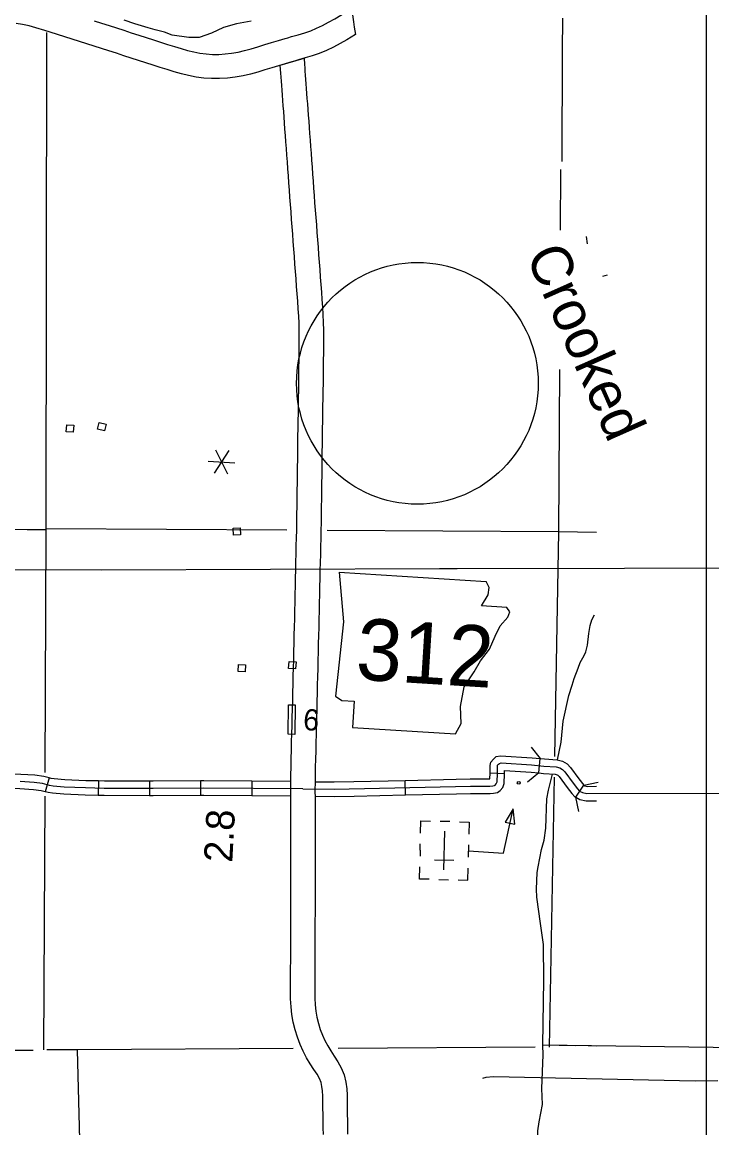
# Model space of a CAD drawing. Extents: x 1366406 to 1373462, y 376856 to 381998.
# Drawn here: x 1369598.7 to 1369714.1, y 380098.9 to 380283.7 of the extents above; entities that cross this region are included whole.
import ezdxf

# ---------------------------------------------------------------- set-up
doc = ezdxf.new("R2010")
doc.units = 0
for name, color, linetype in [('10', 7, 'Continuous'), ('21', 7, 'Continuous'), ('32', 7, 'Continuous'), ('35', 7, 'Continuous'), ('38', 7, 'Continuous'), ('4', 7, 'Continuous'), ('43', 7, 'Continuous'), ('45', 7, 'Continuous'), ('48', 7, 'Continuous'), ('5', 7, 'Continuous'), ('56', 7, 'Continuous'), ('57', 7, 'Continuous'), ('63', 7, 'Continuous'), ('R_No Plot', 7, 'Continuous')]:
    doc.layers.add(name, color=color, linetype=linetype)

msp = doc.modelspace()

# ---------------------------------------------------------------- linework, layer by layer
at = {"layer": '10'}
for points in [[(1369643.16, 380281.09), (1369643.8, 380281.28), (1369644.9, 380281.6), (1369645.98, 380281.92), (1369647, 380282.27), (1369647.98, 380282.67), (1369648.97, 380283.15), (1369649.98, 380283.69), (1369651, 380284.26), (1369652.03, 380284.86), (1369653.08, 380285.48), (1369653.92, 380285.99), (1369654, 380284.92), (1369654.13, 380283.76), (1369654.27, 380282.84), (1369654.5, 380281.61)], [(1369610.8, 380283.94), (1369612.04, 380283.54), (1369613.27, 380283.15), (1369614.51, 380282.75), (1369615.75, 380282.34), (1369616.99, 380281.94), (1369618.23, 380281.54), (1369619.47, 380281.14), (1369620.69, 380280.74), (1369621.88, 380280.36), (1369623.06, 380279.99), (1369624.21, 380279.63), (1369625.32, 380279.28), (1369626.39, 380278.98), (1369627.43, 380278.73), (1369628.48, 380278.53), (1369629.52, 380278.39), (1369630.56, 380278.32), (1369631.62, 380278.32), (1369632.69, 380278.38), (1369633.76, 380278.51), (1369634.84, 380278.7), (1369635.93, 380278.96), (1369637.04, 380279.26), (1369638.17, 380279.59), (1369639.3, 380279.94), (1369640.44, 380280.29), (1369641.58, 380280.62), (1369642.7, 380280.95), (1369643.16, 380281.09)], [(1369644.3, 380277.2), (1369643.83, 380277.06), (1369642.72, 380276.74), (1369641.61, 380276.41), (1369640.49, 380276.06), (1369639.33, 380275.71), (1369638.14, 380275.36), (1369636.93, 380275.03), (1369635.67, 380274.74), (1369634.37, 380274.5), (1369633.05, 380274.34), (1369631.74, 380274.26), (1369630.42, 380274.27), (1369629.11, 380274.36), (1369627.83, 380274.53), (1369626.58, 380274.77), (1369625.36, 380275.06), (1369624.17, 380275.4), (1369623.01, 380275.76), (1369621.84, 380276.12), (1369620.65, 380276.5), (1369619.44, 380276.89), (1369618.22, 380277.29), (1369616.98, 380277.68), (1369615.74, 380278.09), (1369614.5, 380278.49), (1369613.26, 380278.9), (1369612.03, 380279.29), (1369610.81, 380279.68), (1369609.58, 380280.07), (1369608.35, 380280.46), (1369607.12, 380280.85), (1369605.88, 380281.24), (1369604.65, 380281.64), (1369603.43, 380282.03), (1369602.55, 380282.32), (1369601.06, 380282.76), (1369599.91, 380283.07), (1369598.8, 380283.33), (1369597.72, 380283.5)], [(1369654.5, 380281.61), (1369653.01, 380280.75), (1369651.92, 380280.14), (1369650.8, 380279.54), (1369649.63, 380278.97), (1369648.42, 380278.48), (1369647.22, 380278.07), (1369646.06, 380277.72), (1369644.94, 380277.39), (1369644.3, 380277.2)], [(1369643.77, 380162), (1369643.8, 380163.38), (1369643.84, 380164.75), (1369643.87, 380166.12), (1369643.9, 380167.5), (1369643.94, 380168.88), (1369643.98, 380170.25), (1369644.01, 380171.63), (1369644.04, 380173.02), (1369644.08, 380174.39), (1369644.11, 380175.76), (1369644.14, 380177.14), (1369644.17, 380178.52), (1369644.22, 380179.89), (1369644.25, 380181.25), (1369644.28, 380182.61), (1369644.31, 380183.98), (1369644.34, 380185.35), (1369644.37, 380186.71), (1369644.4, 380188.07), (1369644.43, 380189.42), (1369644.46, 380190.78), (1369644.49, 380192.13), (1369644.52, 380193.47), (1369644.55, 380194.81), (1369644.58, 380196.15), (1369644.62, 380197.48), (1369644.65, 380198.8), (1369644.67, 380200.12), (1369644.69, 380201.44), (1369644.71, 380202.76), (1369644.73, 380204.08), (1369644.74, 380205.39), (1369644.76, 380206.7), (1369644.78, 380208), (1369644.79, 380209.3), (1369644.81, 380210.59), (1369644.82, 380211.89), (1369644.83, 380213.19), (1369644.86, 380214.48), (1369644.88, 380215.76), (1369644.9, 380217.04), (1369644.92, 380218.32), (1369644.94, 380219.61), (1369644.96, 380220.88), (1369644.98, 380222.15), (1369645, 380223.41), (1369645.01, 380224.68), (1369645.03, 380225.93), (1369645.04, 380227.19), (1369645.05, 380228.45), (1369645.06, 380229.71), (1369645.08, 380230.95), (1369645.08, 380232.16), (1369645.04, 380233.36), (1369644.98, 380234.58), (1369644.9, 380235.81), (1369644.82, 380237.05), (1369644.73, 380238.29), (1369644.64, 380239.53), (1369644.55, 380240.77), (1369644.45, 380242.02), (1369644.36, 380243.27), (1369644.26, 380244.52), (1369644.18, 380245.77), (1369644.08, 380247.01), (1369643.99, 380248.26), (1369643.9, 380249.5), (1369643.8, 380250.73), (1369643.7, 380251.97), (1369643.6, 380253.2), (1369643.51, 380254.43), (1369643.42, 380255.64), (1369643.34, 380256.84), (1369643.25, 380258.03), (1369643.17, 380259.21), (1369643.09, 380260.36), (1369643, 380261.49), (1369642.92, 380262.61), (1369642.84, 380263.7), (1369642.76, 380264.78), (1369642.69, 380265.83), (1369642.61, 380266.85), (1369642.54, 380267.83), (1369642.47, 380268.79), (1369642.39, 380269.72), (1369642.32, 380270.62), (1369642.26, 380271.49), (1369642.21, 380272.31), (1369642.15, 380273.09), (1369642.09, 380273.83), (1369642.04, 380274.53), (1369641.99, 380275.19), (1369641.95, 380275.8), (1369641.9, 380276.49), (1369645.88, 380277.66)], [(1369645.88, 380277.66), (1369645.95, 380276.62), (1369645.98, 380276.09), (1369646.03, 380275.5), (1369646.08, 380274.84), (1369646.13, 380274.13), (1369646.19, 380273.39), (1369646.25, 380272.6), (1369646.3, 380271.77), (1369646.36, 380270.92), (1369646.43, 380270.03), (1369646.5, 380269.11), (1369646.58, 380268.14), (1369646.65, 380267.14), (1369646.72, 380266.12), (1369646.8, 380265.08), (1369646.88, 380264), (1369646.96, 380262.9), (1369647.04, 380261.79), (1369647.13, 380260.65), (1369647.21, 380259.49), (1369647.29, 380258.32), (1369647.38, 380257.14), (1369647.46, 380255.93), (1369647.55, 380254.73), (1369647.64, 380253.51), (1369647.74, 380252.29), (1369647.84, 380251.06), (1369647.94, 380249.81), (1369648.03, 380248.56), (1369648.12, 380247.32), (1369648.22, 380246.07), (1369648.3, 380244.81), (1369648.4, 380243.57), (1369648.49, 380242.33), (1369648.59, 380241.08), (1369648.68, 380239.83), (1369648.77, 380238.58), (1369648.86, 380237.33), (1369648.94, 380236.07), (1369649.02, 380234.81), (1369649.09, 380233.52), (1369649.13, 380232.22), (1369649.13, 380230.93), (1369649.11, 380229.66), (1369649.1, 380228.41), (1369649.09, 380227.15), (1369649.07, 380225.89), (1369649.06, 380224.63), (1369649.05, 380223.36), (1369649.03, 380222.09), (1369649.01, 380220.81), (1369648.98, 380219.53), (1369648.97, 380218.26), (1369648.95, 380216.98), (1369648.93, 380215.7), (1369648.91, 380214.41), (1369648.88, 380213.12), (1369648.87, 380211.85), (1369648.86, 380210.56), (1369648.84, 380209.26), (1369648.83, 380207.95), (1369648.81, 380206.64), (1369648.79, 380205.34), (1369648.77, 380204.03), (1369648.76, 380202.71), (1369648.74, 380201.38), (1369648.72, 380200.06), (1369648.7, 380198.72), (1369648.67, 380197.38), (1369648.63, 380196.05), (1369648.6, 380194.71), (1369648.57, 380193.38), (1369648.54, 380192.03), (1369648.51, 380190.69), (1369648.48, 380189.34), (1369648.45, 380187.98), (1369648.42, 380186.62), (1369648.39, 380185.26), (1369648.35, 380183.89), (1369648.32, 380182.53), (1369648.3, 380181.16), (1369648.26, 380179.78), (1369648.22, 380178.41), (1369648.19, 380177.05), (1369648.16, 380175.68), (1369648.13, 380174.29), (1369648.09, 380172.91), (1369648.06, 380171.53), (1369648.03, 380170.15), (1369647.99, 380168.76), (1369647.95, 380167.39), (1369647.92, 380166.03), (1369647.89, 380164.65), (1369647.85, 380163.28), (1369647.82, 380161.91)], [(1369649.11, 380097.77), (1369649.09, 380098.91), (1369649.07, 380100.02), (1369649.05, 380101.11), (1369649.04, 380102.18), (1369649.03, 380103.21), (1369649.01, 380104.17), (1369648.96, 380105.06), (1369648.87, 380105.82), (1369648.71, 380106.48), (1369648.45, 380107.14), (1369648.05, 380107.84), (1369647.53, 380108.64), (1369646.92, 380109.57), (1369646.3, 380110.6), (1369645.73, 380111.69), (1369645.21, 380112.83), (1369644.76, 380114.03), (1369644.37, 380115.26), (1369644.07, 380116.53), (1369643.84, 380117.83), (1369643.7, 380119.13), (1369643.63, 380120.43), (1369643.62, 380121.72), (1369643.63, 380122.97), (1369643.63, 380124.23), (1369643.63, 380125.52), (1369643.64, 380126.83), (1369643.65, 380128.14), (1369643.65, 380129.45), (1369643.65, 380130.78), (1369643.65, 380132.12), (1369643.65, 380133.46), (1369643.66, 380134.8), (1369643.66, 380136.14), (1369643.67, 380137.48), (1369643.67, 380138.82), (1369643.68, 380140.16), (1369643.68, 380141.51), (1369643.68, 380142.86), (1369643.68, 380144.21), (1369643.69, 380145.54), (1369643.68, 380146.89), (1369643.67, 380148.26), (1369643.67, 380149.62), (1369643.67, 380150.98), (1369643.66, 380152.34), (1369643.66, 380153.71), (1369643.65, 380155.55), (1369643.66, 380156.47), (1369643.68, 380157.86), (1369643.7, 380159.25), (1369643.74, 380160.63), (1369643.77, 380162)], [(1369647.82, 380161.91), (1369647.79, 380160.53), (1369647.75, 380159.16), (1369647.73, 380157.8), (1369647.71, 380156.43), (1369647.7, 380155.53), (1369647.71, 380153.72), (1369647.71, 380152.36), (1369647.72, 380150.99), (1369647.72, 380149.62), (1369647.72, 380148.27), (1369647.73, 380146.92), (1369647.74, 380145.56), (1369647.73, 380144.19), (1369647.73, 380142.85), (1369647.73, 380141.5), (1369647.73, 380140.16), (1369647.72, 380138.81), (1369647.72, 380137.47), (1369647.71, 380136.13), (1369647.71, 380134.78), (1369647.7, 380133.45), (1369647.7, 380132.11), (1369647.7, 380130.78), (1369647.7, 380129.45), (1369647.7, 380128.11), (1369647.69, 380126.8), (1369647.68, 380125.51), (1369647.68, 380124.23), (1369647.68, 380122.96), (1369647.67, 380121.72), (1369647.68, 380120.56), (1369647.74, 380119.46), (1369647.85, 380118.39), (1369648.03, 380117.36), (1369648.28, 380116.34), (1369648.59, 380115.35), (1369648.96, 380114.39), (1369649.37, 380113.46), (1369649.84, 380112.57), (1369650.34, 380111.73), (1369650.91, 380110.87), (1369651.52, 380109.94), (1369652.1, 380108.89), (1369652.58, 380107.73), (1369652.87, 380106.53), (1369653, 380105.39), (1369653.06, 380104.32), (1369653.07, 380103.28), (1369653.09, 380102.24), (1369653.1, 380101.18), (1369653.12, 380100.09), (1369653.14, 380098.97), (1369653.16, 380097.82)]]:
    msp.add_lwpolyline(points, dxfattribs=at)
at = {"layer": '21'}
for p, q in [((1369651.74, 380191.75), (1369652.46, 380183.47)), ((1369676.84, 380189.22), (1369676.34, 380190.2)), ((1369675.55, 380186.14), (1369676.63, 380187.99)), ((1369676.63, 380187.99), (1369676.84, 380189.22)), ((1369679.79, 380185.87), (1369675.55, 380186.14)), ((1369678.64, 380182.79), (1369679.96, 380184.22)), ((1369680.3, 380185.16), (1369679.79, 380185.87)), ((1369679.96, 380184.22), (1369680.3, 380185.16)), ((1369652.46, 380183.47), (1369651.13, 380171.06)), ((1369677.84, 380181.05), (1369678.64, 380182.79)), ((1369676.89, 380178.92), (1369677.84, 380181.05)), ((1369675.39, 380176.95), (1369676.89, 380178.92)), ((1369674.31, 380175.1), (1369675.39, 380176.95)), ((1369672.64, 380172.59), (1369674.31, 380175.1)), ((1369672.03, 380169.33), (1369672.64, 380172.59)), ((1369651.13, 380171.06), (1369652.18, 380170.3)), ((1369652.18, 380170.3), (1369654.23, 380170.18)), ((1369654.23, 380170.18), (1369653.96, 380165.8)), ((1369672.12, 380166.45), (1369672.03, 380169.33)), ((1369653.96, 380165.8), (1369671.19, 380164.72)), ((1369671.19, 380164.72), (1369672.12, 380166.45))]:
    msp.add_line(p, q, dxfattribs=at)
msp.add_lwpolyline([(1369651.74, 380191.75), (1369676.34, 380190.2)], dxfattribs=at)
at = {"layer": '32'}
for p, q in [((1369603.27, 380157.39), (1369602.62, 380155.04)), ((1369611.5, 380156.86), (1369611.44, 380154.43)), ((1369620.02, 380156.83), (1369620.02, 380154.4)), ((1369628.57, 380156.86), (1369628.58, 380154.43)), ((1369637.13, 380156.81), (1369637.12, 380154.38))]:
    msp.add_line(p, q, dxfattribs=at)
for points in [[(1369852.65, 380192.36), (1369849.2, 380192.29), (1369788.77, 380192.18), (1369731.07, 380192.44), (1369727.44, 380192.43), (1369671.5, 380192.32), (1369668.52, 380192.31), (1369612.02, 380192.11), (1369551.71, 380192.18), (1369528.92, 380191.88), (1369521.37, 380191.87), (1369509.84, 380191.86), (1369500.83, 380191.83), (1369495.4, 380191.85), (1369488.72, 380191.8), (1369481.86, 380191.8), (1369475.38, 380191.72), (1369469.8, 380191.73), (1369459.1, 380191.69), (1369441.85, 380191.65), (1369441.4, 380191.62), (1369441.02, 380191.5), (1369440.89, 380191.36), (1369440.75, 380191.09)], [(1369603.27, 380157.39), (1369602.39, 380157.63), (1369600.88, 380157.82), (1369598.5, 380157.97), (1369594.48, 380158.11)], [(1369645.68, 380155.54), (1369629.1, 380155.65), (1369620.64, 380155.61), (1369612.48, 380155.62), (1369609.34, 380155.7), (1369605.79, 380155.85), (1369603.96, 380156.01), (1369603.32, 380156.11), (1369602.15, 380156.43), (1369600.77, 380156.61), (1369598.44, 380156.75)], [(1369611.5, 380156.86), (1369609.38, 380156.91), (1369605.87, 380157.06), (1369604.11, 380157.22), (1369603.58, 380157.3), (1369603.27, 380157.39)], [(1369620.02, 380156.83), (1369612.49, 380156.84), (1369611.5, 380156.86)], [(1369628.57, 380156.86), (1369620.64, 380156.83), (1369620.02, 380156.83)], [(1369637.13, 380156.81), (1369629.1, 380156.86), (1369628.57, 380156.86)], [(1369643.66, 380156.77), (1369637.13, 380156.81)], [(1369602.62, 380155.04), (1369601.92, 380155.24), (1369600.65, 380155.4), (1369598.38, 380155.54), (1369594.4, 380155.68)], [(1369611.44, 380154.43), (1369609.3, 380154.48), (1369605.71, 380154.64), (1369603.82, 380154.8), (1369603.07, 380154.92), (1369602.62, 380155.04)], [(1369620.02, 380154.4), (1369612.46, 380154.41), (1369611.44, 380154.43)], [(1369628.58, 380154.43), (1369620.64, 380154.4), (1369620.02, 380154.4)], [(1369637.12, 380154.38), (1369629.1, 380154.43), (1369628.58, 380154.43)], [(1369643.65, 380154.34), (1369637.12, 380154.38)]]:
    msp.add_lwpolyline(points, dxfattribs=at)
at = {"layer": '35'}
for points in [[(1369637.05, 380283.87), (1369634.57, 380283.41), (1369632.43, 380282.8), (1369630.41, 380281.88), (1369628.35, 380281.13), (1369626.63, 380281.12), (1369623.81, 380281.5), (1369622.52, 380282.05), (1369621.89, 380282.2), (1369621.01, 380282.41), (1369619.81, 380282.75), (1369617.57, 380283.42), (1369615.8, 380284.01)], [(1369693.26, 380246.63), (1369693.12, 380247.89)], [(1369688.24, 380160.39), (1369688.84, 380163.33), (1369689.17, 380166.88), (1369690.16, 380171.13), (1369690.7, 380172.88), (1369691.04, 380174.01), (1369691.68, 380175.7), (1369692.04, 380176.67), (1369692.71, 380177.84), (1369692.99, 380178.46), (1369693.27, 380179.57), (1369693.49, 380181.5), (1369693.73, 380182.84), (1369694.01, 380183.78), (1369694.41, 380184.63)], [(1369685.11, 380088.77), (1369685.02, 380090.58), (1369685.11, 380091.54), (1369684.92, 380096.49), (1369684.97, 380098.38), (1369685.2, 380099.91), (1369685.72, 380102.8), (1369685.65, 380105.44), (1369685.85, 380111.09), (1369685.82, 380112.68), (1369685.99, 380123.55), (1369685.92, 380129.54), (1369685.41, 380133.03), (1369684.81, 380137.44), (1369684.73, 380138.76), (1369684.85, 380141.54), (1369685.02, 380142.53), (1369685.57, 380145.4), (1369686, 380146.99), (1369686.27, 380148.96), (1369686.49, 380153.88), (1369686.73, 380155.31), (1369687.39, 380158.02)]]:
    msp.add_lwpolyline(points, dxfattribs=at)
at = {"layer": '38'}
for points in [[(1369683.82, 380162.5), (1369685.36, 380160.63)], [(1369685.12, 380158.21), (1369683.24, 380156.67)], [(1369692.66, 380156.16), (1369695.05, 380156.64)], [(1369691.81, 380151.75), (1369691.32, 380154.13)]]:
    msp.add_lwpolyline(points, dxfattribs=at)
at = {"layer": '4'}
for points in [[(1369644.08, 380112.12), (1369607.98, 380111.92), (1369602.86, 380111.94)], [(1369684.49, 380112.35), (1369651.6, 380112.16)]]:
    msp.add_lwpolyline(points, dxfattribs=at)
at = {"layer": '43'}
for points in [[(1369696.53, 380241.4), (1369695.79, 380241.16)], [(1369602.77, 380198.83), (1369572.6, 380199.02), (1369559.99, 380198.87), (1369536.03, 380198.8), (1369529.64, 380198.88), (1369521.17, 380198.87), (1369519.52, 380198.89), (1369516.36, 380198.96), (1369515.5, 380198.99), (1369506.49, 380198.99), (1369499.58, 380199.09), (1369494.86, 380199.03), (1369485.45, 380199.1), (1369473.47, 380199.07), (1369458.79, 380199.08), (1369442.42, 380199.08), (1369426.35, 380198.41)], [(1369602.77, 380198.83), (1369599.56, 380198.85)], [(1369773.56, 380111.61), (1369765.03, 380111.7), (1369758.4, 380111.74), (1369750.82, 380111.8), (1369685.82, 380112.68)], [(1369691.24, 380112.61), (1369685.82, 380112.68)], [(1369694.75, 380112.56), (1369693.38, 380112.58)], [(1369600.6, 380111.8), (1369597.4, 380111.82)], [(1369715.04, 380106.75), (1369711.24, 380106.67), (1369677.55, 380107.39), (1369676.25, 380107.29), (1369675.7, 380107.11)]]:
    msp.add_lwpolyline(points, dxfattribs=at)
at = {"layer": '45'}
for p, q in [((1369685.12, 380158.21), (1369685.36, 380160.63)), ((1369662.81, 380154.53), (1369662.76, 380156.96)), ((1369679.4, 380158.06), (1369676.97, 380158.15)), ((1369691.32, 380154.13), (1369692.66, 380156.16))]:
    msp.add_line(p, q, dxfattribs=at)
for points in [[(1369689.1, 380284.37), (1369689.04, 380278.84), (1369688.98, 380260.4)], [(1369676.97, 380158.15), (1369676.97, 380158.17), (1369676.98, 380158.84), (1369677, 380159.47), (1369677.1, 380160.02), (1369677.52, 380160.53), (1369677.98, 380160.94), (1369678.74, 380161.09), (1369684.02, 380160.76), (1369685.36, 380160.63)], [(1369685.36, 380160.63), (1369686.09, 380160.55), (1369688.2, 380160.4), (1369689.1, 380160.2), (1369689.88, 380159.74), (1369690.42, 380159.14), (1369691.82, 380157.22), (1369692.66, 380156.16)], [(1369645.68, 380155.54), (1369650.9, 380155.49), (1369673.69, 380155.99), (1369676.31, 380156), (1369676.93, 380156), (1369677.42, 380156.03), (1369677.72, 380156.09), (1369677.84, 380156.18), (1369678.02, 380156.41), (1369678.14, 380156.7), (1369678.19, 380158.14), (1369678.19, 380158.82), (1369678.21, 380159.34), (1369678.24, 380159.49), (1369678.4, 380159.69), (1369678.54, 380159.81), (1369678.82, 380159.87), (1369683.92, 380159.55), (1369685.98, 380159.34), (1369688.02, 380159.2), (1369688.65, 380159.05), (1369689.1, 380158.79), (1369689.47, 380158.37), (1369690.85, 380156.49), (1369691.57, 380155.57), (1369691.93, 380155.18), (1369692.4, 380154.91), (1369693.16, 380154.75), (1369769.01, 380154.93)], [(1369679.4, 380158.06), (1369679.4, 380158.12), (1369679.41, 380158.61), (1369683.82, 380158.34), (1369685.12, 380158.21)], [(1369685.12, 380158.21), (1369685.88, 380158.13), (1369687.84, 380157.99), (1369688.2, 380157.91), (1369688.32, 380157.84), (1369688.52, 380157.61), (1369689.88, 380155.75), (1369690.65, 380154.78), (1369691.16, 380154.22), (1369691.33, 380154.13)], [(1369647.71, 380156.74), (1369650.9, 380156.7), (1369654.21, 380156.78)], [(1369654.21, 380156.78), (1369662.76, 380156.96)], [(1369662.76, 380156.96), (1369671.31, 380157.15)], [(1369671.31, 380157.15), (1369673.67, 380157.2), (1369676.3, 380157.21), (1369676.89, 380157.22), (1369676.94, 380157.22), (1369676.97, 380158.15)], [(1369671.36, 380154.72), (1369673.7, 380154.77), (1369676.32, 380154.78), (1369676.98, 380154.79), (1369677.57, 380154.83), (1369678.22, 380154.95), (1369678.69, 380155.29), (1369679.09, 380155.8), (1369679.34, 380156.46), (1369679.4, 380158.06)], [(1369654.26, 380154.35), (1369662.81, 380154.53)], [(1369662.81, 380154.53), (1369671.36, 380154.72)], [(1369692.66, 380156.16), (1369692.84, 380156.06), (1369693.29, 380155.96), (1369694.75, 380155.97)], [(1369647.7, 380154.31), (1369650.91, 380154.27), (1369654.26, 380154.35)], [(1369691.32, 380154.13), (1369691.96, 380153.76), (1369693.03, 380153.53), (1369694.75, 380153.54)]]:
    msp.add_lwpolyline(points, dxfattribs=at)
at = {"layer": '48'}
for p, q in [((1369633.32, 380212.08), (1369630.83, 380208.33)), ((1369631.07, 380212.22), (1369633.07, 380208.19)), ((1369629.83, 380210.34), (1369634.32, 380210.06))]:
    msp.add_line(p, q, dxfattribs=at)
at = {"layer": '5'}
for points in [[(1369602.79, 380198.99), (1369602.89, 380281.99)], [(1369688.77, 380259.09), (1369688.72, 380248.92)], [(1369688.59, 380225.67), (1369688.43, 380198.49)], [(1369602.59, 380158.28), (1369602.79, 380198.99)], [(1369642.97, 380198.76), (1369602.79, 380198.99)], [(1369688.43, 380198.49), (1369649.76, 380198.72)], [(1369688.43, 380198.49), (1369687.74, 380160.98)], [(1369694.75, 380198.39), (1369688.43, 380198.49)], [(1369687.68, 380157.52), (1369686.85, 380112.36)], [(1369602.36, 380111.95), (1369602.57, 380154.33)], [(1369608.84, 380079.72), (1369607.98, 380111.92)]]:
    msp.add_lwpolyline(points, dxfattribs=at)
at = {"layer": '56'}
for points in [[(1369606.11, 380215.25), (1369606.19, 380216.42), (1369607.36, 380216.34), (1369607.29, 380215.17)], [(1369611.35, 380215.68), (1369611.65, 380216.81), (1369612.79, 380216.51), (1369612.49, 380215.38)], [(1369634.1, 380197.93), (1369634.02, 380199.1), (1369635.2, 380199.17), (1369635.27, 380198)], [(1369643.28, 380175.69), (1369643.36, 380176.85), (1369644.53, 380176.78), (1369644.46, 380175.61)], [(1369634.86, 380175.15), (1369634.93, 380176.32), (1369636.1, 380176.25), (1369636.03, 380175.08)], [(1369643.27, 380169.59), (1369644.4, 380169.57), (1369644.32, 380164.65), (1369643.2, 380164.67)]]:
    msp.add_lwpolyline(points, close=True, dxfattribs=at)
at = {"layer": '57'}
for p, q in [((1369670.24, 380150.07), (1369668.62, 380150.11)), ((1369669.26, 380141.99), (1369669.4, 380148.47)), ((1369665.28, 380145.32), (1369665.26, 380144.32)), ((1369665.28, 380145.32), (1369665.3, 380146.35)), ((1369669.33, 380145.23), (1369669.33, 380145.23)), ((1369669.33, 380145.23), (1369669.33, 380145.23)), ((1369673.35, 380144.14), (1369673.4, 380146.17)), ((1369670.91, 380143.58), (1369667.66, 380143.65)), ((1369668.4, 380140.39), (1369670.02, 380140.35))]:
    msp.add_line(p, q, dxfattribs=at)
for points in [[(1369673.38, 380145.16), (1369679.24, 380144.79), (1369680.83, 380152.23)], [(1369665.34, 380148.16), (1369665.39, 380150.18), (1369667.01, 380150.14)], [(1369671.87, 380150.04), (1369673.49, 380150), (1369673.44, 380147.97)], [(1369666.79, 380140.43), (1369665.17, 380140.46), (1369665.22, 380142.49)], [(1369671.65, 380140.32), (1369673.27, 380140.28), (1369673.31, 380142.31)]]:
    msp.add_lwpolyline(points, dxfattribs=at)
msp.add_lwpolyline([(1369679.5, 380149.98), (1369681.12, 380149.64), (1369680.83, 380152.23)], close=True, dxfattribs=at)
msp.add_circle((1369681.77, 380156.55), 0.243, dxfattribs=at)
at = {"layer": '63'}
msp.add_circle((1369664.82, 380223.33), 20.2, dxfattribs=at)
at = {"layer": 'R_No Plot'}
msp.add_line((1369713.09, 380368.17), (1369713.09, 379480.59), dxfattribs=at)

# ---------------------------------------------------------------- texts
at = {"layer": '21'}
msp.add_text('312', height=10.264, rotation=356.4139, dxfattribs=at).set_placement((1369654.37, 380173.86))
at = {"layer": '35'}
msp.add_text('Crooked', height=6.843, rotation=293.898, dxfattribs=at).set_placement((1369682.87, 380244.76))
at = {"layer": '48'}
msp.add_text('2.8', height=4.752, rotation=86.9834, dxfattribs=at).set_placement((1369633.87, 380143.17))
at = {"layer": '56'}
msp.add_text('6', height=3.56, rotation=356.4139, dxfattribs=at).set_placement((1369645.65, 380165.39))

doc.saveas('drawing.dxf')
